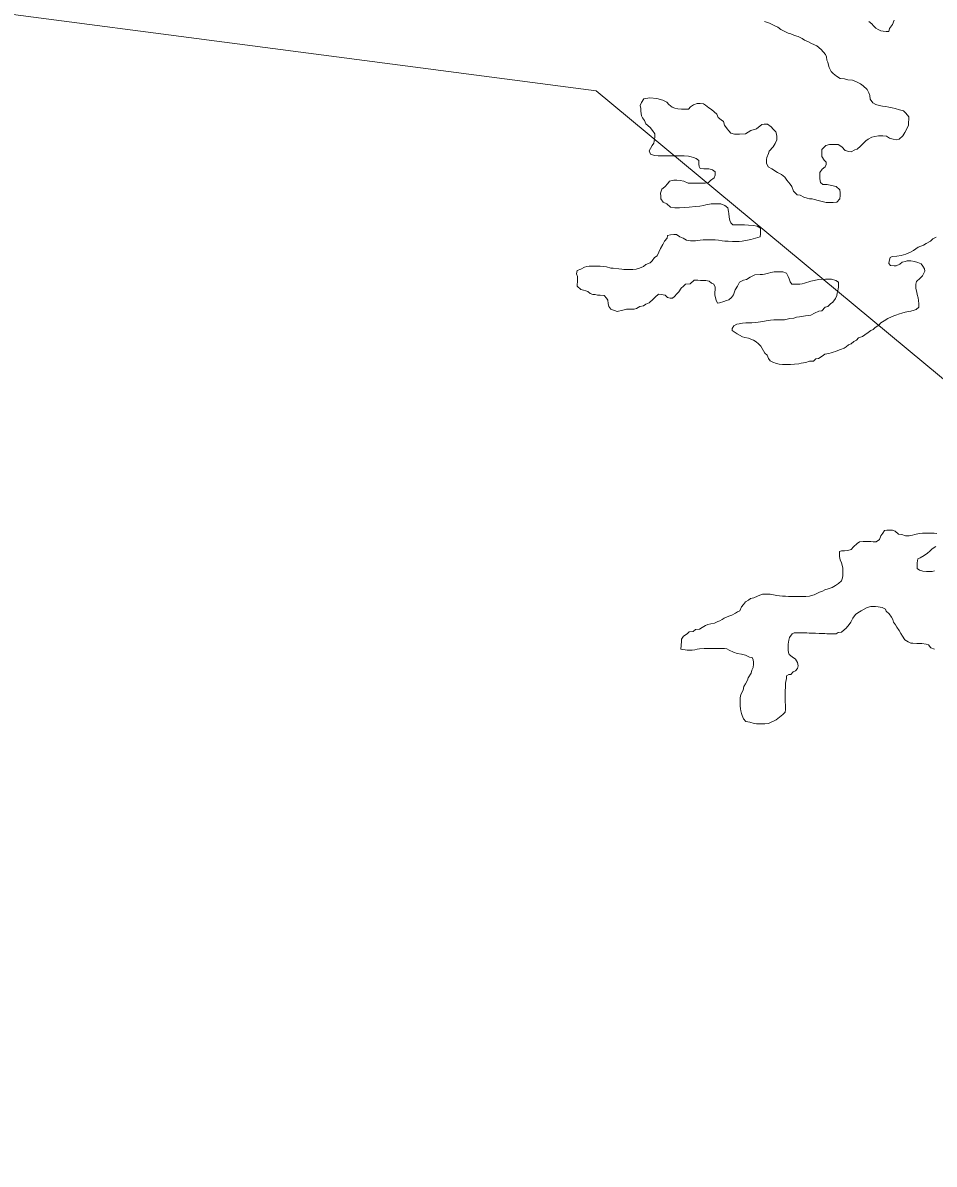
# Model space of a CAD drawing. Extents: x 553962 to 842807, y 8883888 to 9032388.
# Drawn here: x 803377 to 804206, y 9014561 to 9015600 of the extents above; entities that cross this region are included whole.
import ezdxf

# ---------------------------------------------------------------- set-up
doc = ezdxf.new("R2010")
doc.units = 0
doc.header["$LTSCALE"] = 20
for name, color, linetype, lineweight in [('23', 7, 'Continuous', 13), ('25', 7, 'Continuous', 13), ('8', 7, 'Continuous', 13)]:
    doc.layers.add(name, color=color, linetype=linetype, lineweight=lineweight)

msp = doc.modelspace()

# ---------------------------------------------------------------- linework, layer by layer
at = {"layer": '23'}
msp.add_lwpolyline([(804169.69, 9015602.55), (804168.16, 9015598.56), (804165.38, 9015594.82), (804164.61, 9015592.07), (804162.36, 9015592.09), (804159.61, 9015592.36), (804157.36, 9015592.62), (804155.12, 9015593.89), (804152.88, 9015595.15), (804150.89, 9015597.17), (804149.15, 9015599.18), (804146.42, 9015601.2)], dxfattribs=at)
at = {"layer": '25'}
for points in [[(804051.59, 9015601.16), (804056.08, 9015599.63), (804060.32, 9015597.6), (804063.81, 9015596.07), (804066.29, 9015594.05), (804069.53, 9015592.53), (804073.02, 9015590.5), (804075.52, 9015589.98), (804078.76, 9015588.46), (804082.25, 9015587.44), (804085.74, 9015585.91), (804087.98, 9015584.39), (804091.47, 9015582.87), (804094.2, 9015581.1), (804099.19, 9015579.06), (804103.18, 9015575.67), (804106.92, 9015571.17), (804107.91, 9015569.16), (804108.38, 9015566.16), (804109.12, 9015564.15), (804109.85, 9015561.39), (804110.33, 9015559.38), (804112.31, 9015555.87), (804114.04, 9015553.85), (804117.03, 9015551.33), (804120.51, 9015549.3), (804124.26, 9015549.03), (804127.51, 9015548.26), (804131.51, 9015547.98), (804135.25, 9015546.45), (804138.98, 9015544.42), (804141.22, 9015542.66), (804144.95, 9015539.38), (804146.42, 9015536.36), (804147.41, 9015533.85), (804147.63, 9015530.6), (804150.11, 9015527.33), (804152.85, 9015525.81), (804155.84, 9015524.78), (804158.84, 9015524.26), (804162.09, 9015523.74), (804164.58, 9015523.22), (804167.83, 9015522.7), (804170.33, 9015522.18), (804174.32, 9015520.91), (804178.06, 9015519.88), (804180.3, 9015517.86), (804182.78, 9015514.59), (804182.76, 9015512.59), (804182.73, 9015509.08), (804182.47, 9015506.83), (804181.19, 9015503.59), (804179.16, 9015500.1), (804177.39, 9015497.1), (804174.12, 9015494.12)], [(804169.69, 9015602.55), (804168.16, 9015598.56), (804165.38, 9015594.82), (804164.61, 9015592.07), (804162.36, 9015592.09), (804159.61, 9015592.36), (804157.36, 9015592.62), (804155.12, 9015593.89), (804152.88, 9015595.15), (804150.89, 9015597.17), (804149.15, 9015599.18), (804146.42, 9015601.2)], [(803941.79, 9015530.71), (803939.73, 9015527.36), (803938.42, 9015524.75), (803938.85, 9015522.13), (803938.85, 9015519.74), (803939.29, 9015517.34), (803939.73, 9015515.38), (803940.6, 9015513.42), (803942.34, 9015511.02), (803943.62, 9015508.16), (803947.35, 9015504.63), (803949.58, 9015501.86), (803951.81, 9015499.1), (803951.78, 9015496.09), (803951.52, 9015494.09), (803950.74, 9015490.59), (803949.22, 9015488.35), (803947.7, 9015485.6), (803946.68, 9015483.36), (803947.91, 9015480.34), (803951.4, 9015479.32), (803954.9, 9015479.05), (803958.16, 9015479.03), (803961.41, 9015479), (803964.91, 9015478.98), (803969.41, 9015478.95), (803972.91, 9015478.93), (803976.41, 9015478.9), (803978.41, 9015478.89), (803982.41, 9015478.62), (803984.66, 9015478.1), (803986.91, 9015477.33), (803989.4, 9015476.57), (803991.89, 9015474.55), (803991.86, 9015471.29), (803992.1, 9015469.29), (803993.08, 9015467.28), (803996.33, 9015467.26), (804000.83, 9015466.98), (804004.33, 9015466.2), (804006.57, 9015464.44), (804006.54, 9015461.43), (804005.77, 9015458.93), (804002.5, 9015456.45), (804000.49, 9015454.71), (803997.48, 9015453.98), (803993.23, 9015454.01), (803988.73, 9015454.04), (803984.23, 9015454.07), (803981.98, 9015454.08), (803977.99, 9015455.86), (803974.74, 9015456.64), (803971.74, 9015456.66), (803968.99, 9015456.67), (803965.23, 9015455.95), (803963.47, 9015453.7), (803960.69, 9015450.72), (803958.17, 9015448.48), (803956.9, 9015444.99), (803957.13, 9015442.23), (803957.11, 9015439.73), (803959.34, 9015436.71), (803962.58, 9015435.18), (803966.05, 9015432.16), (803969.8, 9015431.63), (803971.8, 9015431.62), (803974.05, 9015431.6), (803978.56, 9015431.82), (803983.06, 9015432.3), (803988.82, 9015432.76), (803992.57, 9015433.23), (803996.08, 9015433.71), (803998.08, 9015434.45), (804000.09, 9015434.69), (804003.09, 9015435.17), (804005.34, 9015435.15), (804008.84, 9015435.13), (804011.85, 9015435.11), (804015.59, 9015433.83), (804018.32, 9015431.56), (804018.8, 9015428.3), (804019.03, 9015426.3), (804019.51, 9015423.04), (804019.98, 9015420.04), (804020.97, 9015418.02), (804022.7, 9015416.01), (804024.71, 9015416), (804027.21, 9015416.23), (804029.21, 9015416.22), (804033.46, 9015416.19), (804036.96, 9015415.92), (804041.46, 9015415.64), (804044.96, 9015414.86), (804047.94, 9015413.09), (804047.93, 9015411.09), (804047.91, 9015408.08), (804047.64, 9015405.33), (804045.38, 9015404.6), (804039.11, 9015402.88), (804031.1, 9015401.18), (804028.59, 9015400.95)], [(803990.33, 9015526.49), (803987.06, 9015525.4), (803984.22, 9015523.44), (803982.33, 9015521.58), (803979.08, 9015521.35), (803976.08, 9015521.37), (803972.58, 9015521.64), (803970.08, 9015522.41), (803967.59, 9015523.18), (803964.6, 9015525.7), (803962.62, 9015527.72), (803959.13, 9015529.49), (803953.47, 9015531.07), (803947.14, 9015531.72), (803941.79, 9015530.71)], [(804174.12, 9015494.12), (804171.86, 9015493.64), (804168.61, 9015494.16), (804165.37, 9015494.93), (804162.63, 9015496.7), (804159.38, 9015497.22), (804155.38, 9015497.25), (804151.87, 9015496.52), (804149.12, 9015495.79), (804145.85, 9015494.06), (804143.84, 9015492.57), (804141.83, 9015490.83), (804139.05, 9015487.84), (804135.78, 9015485.11), (804133.77, 9015484.37), (804130.51, 9015482.64), (804128.26, 9015482.91), (804125.02, 9015483.68), (804121.79, 9015487.21), (804118.55, 9015489.23), (804115.05, 9015489.25), (804110.8, 9015489.28), (804107.29, 9015488.3), (804103.76, 9015484.82), (804103.74, 9015481.32), (804103.72, 9015478.31), (804105.94, 9015475.04), (804107.68, 9015473.03), (804107.66, 9015471.03), (804106.89, 9015468.78), (804103.88, 9015466.8), (804101.85, 9015463.8), (804101.84, 9015461.55), (804101.81, 9015458.05), (804102.54, 9015454.79), (804104.52, 9015452.77), (804108.52, 9015452.74), (804112.52, 9015451.97), (804116.76, 9015450.94), (804119.99, 9015447.91), (804120.47, 9015445.16), (804120.45, 9015442.9), (804120.18, 9015439.9), (804117.4, 9015436.66), (804114.15, 9015436.44), (804111.65, 9015436.45), (804107.65, 9015436.48), (804105.15, 9015437), (804100.41, 9015438.28), (804097.16, 9015439.05), (804094.92, 9015439.82), (804092.47, 9015439.94), (804090.26, 9015440.5), (804087.27, 9015441.27), (804084.03, 9015443.05), (804081.28, 9015443.56), (804078.05, 9015446.84), (804076.34, 9015451.11), (804074.85, 9015453.12), (804071.88, 9015456.65), (804070.15, 9015459.66), (804066.91, 9015461.94), (804063.43, 9015463.71), (804058.2, 9015467), (804054.96, 9015469.02), (804053.49, 9015472.29), (804053.51, 9015475.54), (804053.78, 9015477.54), (804055.05, 9015481.04), (804055.82, 9015483.29), (804059.35, 9015487.27), (804061.38, 9015490.26), (804062.65, 9015493.51), (804062.68, 9015496.51), (804062.44, 9015498.77), (804061.96, 9015500.77), (804059.48, 9015503.29), (804057.74, 9015505.31), (804054.26, 9015507.83), (804051.26, 9015507.85), (804049.25, 9015507.37), (804044.22, 9015503.64), (804039.21, 9015501.92), (804034.18, 9015498.95), (804028.93, 9015498.74), (804024.18, 9015498.77), (804020.93, 9015499.54), (804019.19, 9015501.56), (804017.46, 9015503.57), (804015.23, 9015506.84), (804014.26, 9015510.1), (804012.02, 9015511.87), (804009.52, 9015513.85), (804008.21, 9015516.9), (804005.6, 9015518.86), (804003.2, 9015521.04), (804001.02, 9015522.79), (803997.96, 9015525.18), (803996, 9015526.28), (803992.94, 9015526.49), (803990.33, 9015526.49)], [(804028.59, 9015400.95), (804025.34, 9015400.97), (804022.34, 9015400.99), (804018.34, 9015401.27), (804015.34, 9015401.29), (804013.09, 9015401.55), (804009.59, 9015402.08), (804006.59, 9015402.35), (804003.84, 9015402.37), (804001.84, 9015402.38), (803998.84, 9015402.4), (803995.84, 9015402.42), (803993.09, 9015402.19), (803988.83, 9015401.46), (803986.83, 9015401.48), (803984.08, 9015401.5), (803980.58, 9015402.27), (803977.59, 9015404.04), (803974.6, 9015405.06), (803971.37, 9015407.34), (803969.12, 9015407.35), (803966.11, 9015407.12), (803963.36, 9015406.39), (803962.84, 9015403.89), (803960.56, 9015401.15), (803959.04, 9015398.16), (803957.01, 9015394.66), (803955.49, 9015391.17), (803953.96, 9015387.93), (803951.45, 9015386.44), (803949.42, 9015383.45), (803947.41, 9015381.46), (803943.65, 9015379.98), (803941.38, 9015378.24), (803937.87, 9015376.77), (803934.86, 9015375.78), (803931.86, 9015375.55), (803929.86, 9015375.57), (803927.86, 9015375.58), (803925.6, 9015375.6), (803923.6, 9015375.61), (803921.6, 9015375.62), (803919.11, 9015376.14), (803913.8, 9015376.78), (803911.58, 9015376.8), (803907.83, 9015377.82), (803905.09, 9015378.34), (803902.08, 9015378.36), (803900.08, 9015378.38), (803897.83, 9015378.39), (803894.58, 9015378.41), (803891.83, 9015378.43), (803889.83, 9015378.19), (803887.82, 9015377.46), (803884.31, 9015375.73), (803881.05, 9015374.5), (803880.52, 9015371.5), (803881.26, 9015369.24), (803881.23, 9015365.98), (803881.22, 9015363.98), (803881.2, 9015361.98), (803880.93, 9015360.42)], [(804184.34, 9015391.16), (804187.1, 9015392.89), (804191.38, 9015395.87), (804196.14, 9015397.59), (804198.65, 9015399.07), (804202.67, 9015401.3), (804204.69, 9015403.29), (804207.7, 9015405.02)], [(804026.7, 9015316.84), (804031.43, 9015314.06), (804033.68, 9015313.54), (804036.93, 9015313.02), (804039.17, 9015312), (804041.66, 9015310.99), (804043.91, 9015309.72), (804046.14, 9015307.7), (804048.13, 9015305.69), (804049.36, 9015303.68), (804050.6, 9015301.42), (804051.83, 9015299.4), (804053.82, 9015297.39), (804055.04, 9015294.38), (804056.78, 9015292.36), (804059.02, 9015291.09), (804062.51, 9015289.82), (804064.76, 9015289.3), (804068.01, 9015289.03), (804070.01, 9015289.02), (804073.26, 9015289), (804075.26, 9015288.98), (804078.77, 9015289.21), (804082.77, 9015289.69), (804085.03, 9015290.17), (804089.28, 9015290.89), (804092.54, 9015292.12), (804096.04, 9015292.1), (804098.31, 9015294.09), (804100.57, 9015294.58), (804104.08, 9015296.55), (804106.6, 9015298.29), (804110.1, 9015299.02), (804112.11, 9015299.51), (804114.12, 9015300.24), (804116.12, 9015300.73), (804118.38, 9015301.72), (804120.64, 9015302.7), (804123.9, 9015303.93), (804125.91, 9015305.17), (804127.92, 9015306.91), (804130.43, 9015307.9), (804132.7, 9015309.88), (804135.21, 9015311.12), (804137.22, 9015313.11), (804140.73, 9015314.34), (804142.75, 9015316.08), (804146.01, 9015318.06), (804148.28, 9015320.05), (804150.29, 9015320.78), (804152.3, 9015322.77), (804155.57, 9015324.75), (804157.34, 9015327), (804160.6, 9015328.73), (804163.87, 9015330.96), (804167.13, 9015332.44), (804169.14, 9015333.18), (804171.15, 9015333.91), (804174.41, 9015335.14), (804176.41, 9015335.63), (804179.67, 9015336.61), (804182.68, 9015337.34), (804184.68, 9015337.58), (804187.69, 9015338.31), (804189.69, 9015339.05), (804191.96, 9015341.04), (804191.98, 9015344.29), (804191.76, 9015347.3), (804191.27, 9015349.55), (804190.55, 9015352.81), (804190.06, 9015354.82), (804189.34, 9015358.08), (804189.35, 9015360.08), (804189.37, 9015362.08), (804189.89, 9015364.58), (804193.16, 9015367.57), (804195.43, 9015369.8), (804197.46, 9015373.8), (804197.23, 9015376.05), (804195.75, 9015378.56), (804194.26, 9015380.58), (804191.02, 9015381.85), (804188.03, 9015382.87), (804184.78, 9015383.39), (804181.53, 9015383.42), (804179.52, 9015382.68), (804176.77, 9015382.2), (804174.75, 9015380.46), (804171.49, 9015378.72), (804169.49, 9015378.74), (804166.24, 9015379.01), (804164.75, 9015381.02), (804165.02, 9015383.02), (804165.79, 9015386.52), (804167.8, 9015387.26), (804172.05, 9015387.48), (804175.81, 9015388.21), (804178.07, 9015388.7), (804180.07, 9015389.43), (804182.33, 9015390.42), (804184.34, 9015391.16)], [(803928.08, 9015339.28), (803930.08, 9015339.26), (803932.83, 9015339.25), (803935.09, 9015339.98), (803938.1, 9015341.72), (803941.36, 9015342.44), (803943.62, 9015343.93), (803946.63, 9015345.16), (803950.16, 9015348.4), (803952.17, 9015350.13), (803955.2, 9015352.87), (803957.45, 9015352.85), (803961.19, 9015352.08), (803963.18, 9015350.06), (803965.67, 9015349.29), (803967.67, 9015349.28), (803969.69, 9015351.02), (803971.71, 9015353.26), (803973.72, 9015355), (803975.75, 9015358.49), (803977.76, 9015360.23), (803979.78, 9015361.97), (803983.78, 9015362.44), (803987.56, 9015365.67), (803990.81, 9015365.65), (803993.31, 9015365.38), (803995.56, 9015365.37), (803998.06, 9015365.35), (804001.06, 9015364.83), (804003.29, 9015363.06), (804005.54, 9015362.05), (804006.52, 9015359.29), (804006.5, 9015357.28), (804006.48, 9015354.53), (804006.46, 9015352.53), (804006.94, 9015349.52), (804007.68, 9015347.51), (804008.66, 9015344.75), (804010.66, 9015344.99), (804014.67, 9015346.46), (804016.93, 9015347.2), (804019.19, 9015347.94), (804021.45, 9015349.93), (804023.22, 9015352.42), (804024.76, 9015356.91), (804027.03, 9015360.4), (804028.81, 9015363.9), (804032.33, 9015365.88), (804035.08, 9015366.36), (804038.6, 9015368.34), (804042.87, 9015370.56), (804047.62, 9015370.78), (804049.62, 9015370.77), (804051.63, 9015371.26), (804055.14, 9015371.98), (804057.39, 9015372.72), (804060.4, 9015373.45), (804063.9, 9015373.43), (804066.15, 9015373.41), (804068.15, 9015373.4), (804071.64, 9015372.13), (804073.12, 9015369.11), (804074.11, 9015367.1), (804074.84, 9015364.34), (804076.32, 9015362.08)], [(804076.32, 9015362.08), (804080.57, 9015362.05), (804083.57, 9015362.03), (804085.82, 9015362.27), (804088.08, 9015363), (804093.6, 9015364.72), (804100.86, 9015366.42), (804107.12, 9015366.63), (804112.62, 9015366.6), (804116.36, 9015365.32), (804118.85, 9015364.05), (804118.84, 9015362.05), (804118.82, 9015359.55), (804118.55, 9015357.54), (804117.78, 9015354.04), (804117.51, 9015351.79), (804116.24, 9015349.05), (804113.71, 9015345.81), (804111.7, 9015344.32), (804109.18, 9015341.84), (804106.67, 9015341.1), (804103.65, 9015337.87), (804100.89, 9015337.38), (804097.13, 9015335.66), (804093.86, 9015333.92), (804088.85, 9015333.21), (804083.35, 9015332.49), (804080.59, 9015332.01), (804078.34, 9015331.27), (804074.58, 9015330.8), (804072.32, 9015330.31), (804069.82, 9015329.58), (804066.32, 9015329.6), (804063.32, 9015329.62), (804060.06, 9015329.64), (804057.06, 9015329.41), (804055.06, 9015329.17)], [(803880.93, 9015360.42), (803884.34, 9015357.37), (803886.92, 9015356.72), (803888.86, 9015355.92), (803890.69, 9015355.55), (803892.92, 9015353.53), (803895.17, 9015352.76), (803897.42, 9015352.75), (803899.67, 9015352.23), (803901.92, 9015352.22), (803905.66, 9015351.69), (803907.65, 9015349.43), (803908.88, 9015347.42), (803909.36, 9015344.41), (803909.84, 9015341.65), (803911.82, 9015339.23), (803911.82, 9015339.23), (803911.82, 9015339.23), (803911.82, 9015339.23), (803917.57, 9015337.32), (803917.57, 9015337.32), (803917.57, 9015337.32), (803922.57, 9015338.31), (803926.08, 9015339.29), (803928.08, 9015339.28)], [(804055.06, 9015329.17), (804053.05, 9015328.69), (804050.05, 9015328.21), (804047.8, 9015327.97), (804043.54, 9015327.25), (804040.04, 9015327.02), (804036.78, 9015327.04), (804034.53, 9015326.81), (804031.53, 9015326.58), (804028.52, 9015326.1), (804026.27, 9015325.61), (804023.51, 9015324.13), (804022.24, 9015321.88), (804022.22, 9015319.88), (804026.7, 9015316.84)], [(804208.4, 9015135.14), (804205.9, 9015135.4), (804202.65, 9015135.43), (804199.4, 9015135.45), (804197.4, 9015135.46), (804195.4, 9015135.47), (804192.39, 9015134.99), (804188.39, 9015134.27), (804186.38, 9015133.53), (804183.12, 9015133.05), (804179.87, 9015133.07), (804176.63, 9015134.1), (804173.63, 9015134.62), (804170.4, 9015137.14), (804168.16, 9015138.16), (804164.9, 9015138.18), (804162.9, 9015138.19), (804160.9, 9015137.7), (804159.13, 9015135.46), (804157.36, 9015132.97), (804156.09, 9015129.73), (804153.32, 9015127.49), (804150.57, 9015127.51), (804148.32, 9015127.77), (804146.32, 9015127.79), (804144.32, 9015127.8), (804141.32, 9015127.82), (804138.06, 9015127.59), (804135.8, 9015126.1), (804132.52, 9015122.87), (804130.51, 9015120.63), (804127.25, 9015119.65), (804124.24, 9015119.42), (804121.74, 9015119.44), (804119.74, 9015118.7), (804119.72, 9015116.2), (804119.95, 9015114.19), (804120.43, 9015111.18), (804121.66, 9015108.42), (804122.14, 9015106.42), (804122.87, 9015103.66), (804122.85, 9015100.4), (804122.82, 9015096.9), (804122.56, 9015094.65), (804121.53, 9015091.9), (804118.77, 9015089.67), (804116.25, 9015087.68), (804112.98, 9015085.95), (804109.47, 9015084.72), (804106.46, 9015083.74), (804104.46, 9015082.75), (804101.7, 9015081.77), (804098.68, 9015080.04), (804096.68, 9015079.3), (804094.42, 9015078.56), (804092.42, 9015078.07), (804089.16, 9015077.84), (804087.16, 9015077.86), (804083.66, 9015077.63), (804080.91, 9015077.65), (804077.91, 9015077.67), (804075.41, 9015077.68), (804073.4, 9015077.7), (804070.66, 9015077.97), (804067.9, 9015077.98), (804065.16, 9015078.5), (804062.91, 9015078.77), (804059.66, 9015079.29), (804056.66, 9015079.81), (804054.66, 9015079.83), (804052.66, 9015079.84)], [(804206.39, 9015101.1), (804204.14, 9015100.62), (804200.88, 9015100.64), (804198.88, 9015100.65), (804195.64, 9015100.92), (804192.64, 9015101.7), (804190.4, 9015103.21), (804190.42, 9015106.47), (804190.44, 9015108.47), (804191.22, 9015111.97), (804193.23, 9015112.96), (804196.74, 9015115.19), (804199.76, 9015117.17), (804202.03, 9015119.16), (804204.04, 9015121.15), (804207.56, 9015123.38)], [(804052.66, 9015079.84), (804049.66, 9015079.86), (804047.4, 9015079.12), (804045.15, 9015078.14), (804041.88, 9015076.66), (804038.88, 9015075.92), (804036.86, 9015074.44), (804034.1, 9015072.95), (804032.33, 9015070.46), (804030.56, 9015068.22), (804029.04, 9015064.72), (804027.03, 9015063.74), (804025.02, 9015062.5), (804021.75, 9015060.77), (804018.99, 9015059.78), (804016.99, 9015059.04), (804014.98, 9015058.06), (804012.97, 9015056.82), (804010.96, 9015055.58), (804008.95, 9015055.09), (804005.94, 9015053.61), (804002.68, 9015052.88), (803999.93, 9015052.15), (803997.92, 9015051.41), (803994.9, 9015049.43), (803992.39, 9015047.94), (803988.89, 9015047.72), (803986.62, 9015045.98), (803983.12, 9015045.5), (803981.11, 9015043.76), (803977.84, 9015041.78), (803976.07, 9015038.79), (803976.05, 9015036.78), (803975.25, 9015029.78)], [(804062.3, 9014965.36), (804068.34, 9014970.33), (804070.35, 9014972.57), (804070.62, 9014974.82), (804070.64, 9014977.08), (804070.66, 9014979.33), (804070.42, 9014981.33), (804070.44, 9014983.59), (804070.46, 9014985.84), (804070.47, 9014987.84), (804070.49, 9014990.09), (804070.5, 9014992.35), (804070.52, 9014994.6), (804070.54, 9014996.6), (804070.8, 9014998.6), (804071.07, 9015000.6), (804071.58, 9015002.86), (804071.61, 9015005.61), (804073.62, 9015006.85), (804075.62, 9015006.83), (804077.64, 9015009.32), (804079.64, 9015010.06), (804081.66, 9015012.3), (804082.18, 9015014.55), (804081.7, 9015017.56), (804079.72, 9015020.83), (804076.74, 9015022.85), (804074, 9015024.87), (804073.27, 9015026.88), (804073.03, 9015028.88), (804073.05, 9015031.14), (804073.08, 9015034.39), (804073.6, 9015038.14), (804074.37, 9015040.39), (804076.65, 9015043.88), (804078.66, 9015044.62), (804080.66, 9015044.6), (804082.66, 9015044.59), (804084.66, 9015044.58), (804088.16, 9015044.55), (804090.16, 9015044.54), (804092.16, 9015044.53), (804095.66, 9015044.25), (804097.91, 9015044.24), (804101.16, 9015043.97), (804103.16, 9015043.95), (804106.41, 9015043.93), (804108.41, 9015043.92), (804110.41, 9015043.91), (804113.16, 9015043.89), (804116.67, 9015043.86), (804118.68, 9015044.85), (804121.68, 9015045.33), (804123.95, 9015047.32), (804125.96, 9015049.06), (804128.74, 9015052.3), (804130.25, 9015054.54), (804132.03, 9015058.03), (804134.31, 9015061.27), (804136.57, 9015063.01), (804139.59, 9015064.74), (804144.86, 9015067.71), (804148.37, 9015068.69), (804150.37, 9015068.68), (804152.62, 9015068.66), (804155.12, 9015068.4), (804158.62, 9015067.62), (804161.61, 9015066.35), (804162.34, 9015064.34), (804165.08, 9015062.07), (804167.05, 9015058.8), (804168.29, 9015056.79), (804169.02, 9015054.28), (804170.75, 9015052.02), (804171.99, 9015049.76), (804174.21, 9015046.74), (804175.69, 9015043.98), (804177.18, 9015041.71), (804179.15, 9015038.44), (804182.39, 9015036.42), (804184.63, 9015035.4), (804186.63, 9015035.39), (804190.13, 9015035.12), (804192.38, 9015035.1), (804194.88, 9015035.09), (804198.63, 9015034.31), (804200.88, 9015033.8), (804202.86, 9015031.03), (804206.35, 9015029.75)], [(803975.25, 9015029.78), (803981.24, 9015028.99), (803983.74, 9015028.97), (803985.75, 9015028.96), (803988, 9015029.2), (803990.25, 9015029.68), (803992.51, 9015030.17), (803996.76, 9015030.39), (803999.51, 9015030.37), (804001.51, 9015030.36), (804005.01, 9015030.33), (804008.02, 9015030.31), (804011.52, 9015030.29), (804015.02, 9015030.27), (804017.27, 9015030), (804019.51, 9015028.99), (804023.25, 9015027.21), (804026.74, 9015025.93), (804030.74, 9015025.16), (804034.23, 9015024.38), (804037.97, 9015022.6), (804040.22, 9015022.09), (804041.2, 9015020.08), (804041.44, 9015018.08), (804041.42, 9015016.07), (804041.15, 9015013.07), (804039.88, 9015010.58), (804039.36, 9015008.08), (804036.58, 9015003.84), (804036.06, 9015001.59), (804034.28, 9014998.34), (804032.76, 9014995.85), (804032.24, 9014992.35), (804029.96, 9014988.61), (804029.44, 9014985.61), (804029.42, 9014983.61), (804029.4, 9014980.35), (804029.38, 9014978.35), (804029.61, 9014975.59), (804030.09, 9014973.59), (804030.58, 9014971.33), (804031.31, 9014969.32), (804032.54, 9014966.31), (804034.52, 9014964.04), (804038.27, 9014963.27), (804042.01, 9014962.24), (804044.26, 9014961.98), (804046.26, 9014961.96), (804048.26, 9014961.95), (804051.76, 9014961.93), (804055.27, 9014962.16), (804062.3, 9014965.36)]]:
    msp.add_lwpolyline(points, dxfattribs=at)
at = {"layer": '8'}
msp.add_lwpolyline([(805949.96, 9014683.49), (805075.1, 9014560.95), (803898.19, 9015538.22), (803022.21, 9015653.12), (801641.07, 9016894.94), (801019.92, 9016842.42), (800495.01, 9017157.53), (800005.09, 9016711.13), (799865.12, 9016868.68), (799658.86, 9016834.65), (799912.91, 9017234.09), (800045.16, 9018248.47), (800853.48, 9018666.68), (801389.4, 9019718.18), (802864.91, 9020198.66), (804512.59, 9022148.37), (804596.1, 9023011.85)], dxfattribs=at)

doc.saveas('drawing.dxf')
